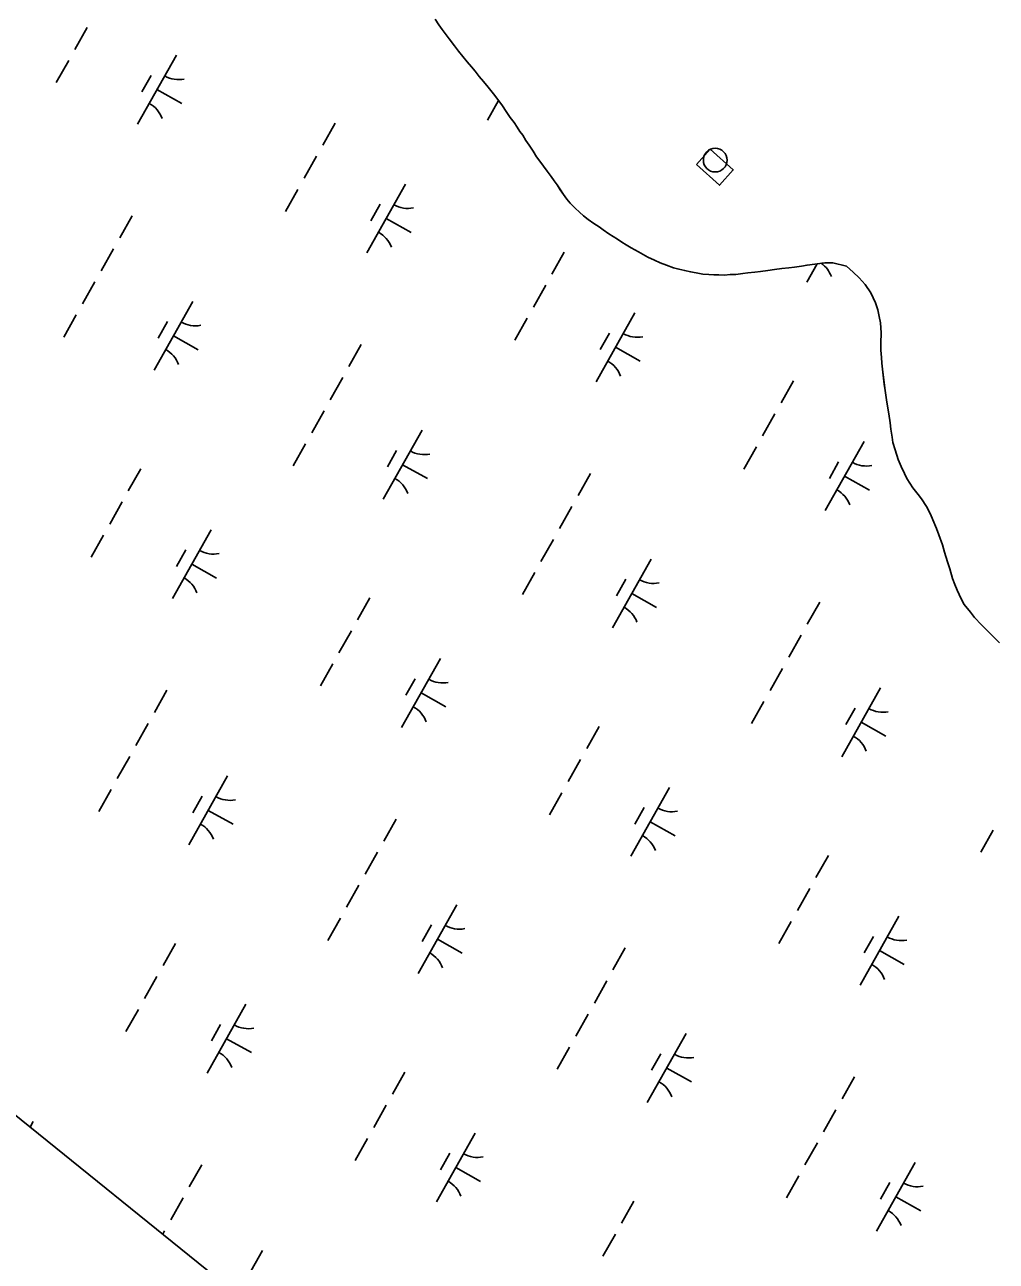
# Model space of a CAD drawing. Extents: x 3913936 to 3933962, y 195330 to 217741.
# Drawn here: x 3923769 to 3924384, y 197302 to 198085 of the extents above; entities that cross this region are included whole.
import ezdxf

# ---------------------------------------------------------------- set-up
doc = ezdxf.new("R2010")
doc.units = 0
for name, color, linetype in [('V-CHAN-DOCK', 7, 'Continuous'), ('V-DOMW-TANK', 7, 'Continuous'), ('V-GRID-FRAM', 7, 'Continuous'), ('V-TOPO-SHOR', 7, 'Continuous'), ('V-WETL-SWMP', 7, 'Continuous')]:
    doc.layers.add(name, color=color, linetype=linetype)

msp = doc.modelspace()

# ---------------------------------------------------------------- linework, layer by layer
at = {"layer": 'V-CHAN-DOCK'}
msp.add_lwpolyline([(3924194.01, 197996.05), (3924208.58, 197983.02), (3924217.24, 197992.7), (3924202.67, 198005.74)], close=True, dxfattribs=at)
at = {"layer": 'V-DOMW-TANK'}
msp.add_circle((3924205.85, 197998.9), 7.5, dxfattribs=at)
at = {"layer": 'V-GRID-FRAM'}
msp.add_lwpolyline([(3932010.33, 210314.99), (3924440.13, 196848.23), (3917917.56, 202110.57), (3924798.65, 214359.02), (3932010.33, 210314.99)], dxfattribs=at)
at = {"layer": 'V-TOPO-SHOR'}
for points in [[(3924028.77, 198088.04), (3924031.08, 198084.5), (3924033.17, 198081.48), (3924035.06, 198078.98), (3924037.57, 198075.65), (3924040.92, 198071.27), (3924043.54, 198067.84), (3924046.26, 198064.4), (3924048.88, 198061.17), (3924051.71, 198057.84), (3924053.91, 198055.13), (3924056.42, 198051.91), (3924059.25, 198048.68), (3924062.18, 198045.14), (3924065.53, 198040.87), (3924068.25, 198037.22), (3924071.19, 198033.17), (3924073.49, 198029.73)], [(3924073.49, 198029.73), (3924076.22, 198025.98), (3924078.62, 198022.65), (3924080.51, 198019.83), (3924082.29, 198017.12), (3924084.07, 198014.63), (3924086.06, 198011.4), (3924088.06, 198008.38), (3924090.57, 198004.63), (3924092.87, 198001.08), (3924094.87, 197998.27), (3924097.17, 197995.05), (3924099.48, 197991.92), (3924101.99, 197988.49), (3924103.87, 197985.88), (3924105.76, 197983.17), (3924107.85, 197980.05), (3924109.85, 197977.13), (3924112.05, 197974.22), (3924114.14, 197971.72), (3924117.18, 197968.6), (3924120, 197965.89), (3924122.51, 197963.71), (3924125.54, 197961.32), (3924128.99, 197958.82), (3924132.34, 197956.74), (3924134.85, 197954.87), (3924138.61, 197952.27), (3924141.23, 197950.61), (3924144.05, 197948.85), (3924146.66, 197947.08), (3924149.48, 197945.21), (3924152.62, 197943.44), (3924157.22, 197940.95), (3924160.35, 197939.08), (3924163.28, 197937.52), (3924167.35, 197935.55), (3924170.91, 197934), (3924174.98, 197932.34), (3924179.47, 197930.79), (3924182.92, 197929.96), (3924186.57, 197929.03), (3924190.23, 197928.31), (3924193.88, 197927.49), (3924198.06, 197926.77), (3924201.71, 197926.47), (3924204.95, 197926.27), (3924208.18, 197926.28), (3924211.73, 197926.18), (3924215.27, 197926.51), (3924218.82, 197926.62), (3924223.31, 197927.15), (3924226.54, 197927.48), (3924230.92, 197927.91), (3924234.47, 197928.33), (3924239.16, 197928.97), (3924243.44, 197929.61), (3924248.03, 197930.25), (3924252.31, 197930.68), (3924256.06, 197931.21), (3924260.44, 197931.85), (3924263.99, 197932.48), (3924275.09, 197933.89), (3924280.24, 197933.81), (3924288.89, 197931.72)], [(3924385.64, 197693.49), (3924381.65, 197697.38), (3924377.14, 197701.79), (3924374.18, 197704.78), (3924369.8, 197709.58), (3924367.22, 197712.82), (3924363.36, 197717.74), (3924361.44, 197721.24), (3924358.87, 197726.81), (3924357.33, 197730.31), (3924355.92, 197734.06), (3924354.27, 197740.27), (3924352.86, 197744.67), (3924350.94, 197750.76), (3924349.54, 197755.42), (3924347.23, 197761.89), (3924345.82, 197765.77), (3924343.52, 197771.34), (3924341.98, 197774.84), (3924339.41, 197779.63), (3924336.32, 197784.55), (3924334.14, 197787.28), (3924330.92, 197791.55), (3924328.86, 197794.53), (3924327.06, 197797.52), (3924325.52, 197800.62), (3924323.47, 197805.03), (3924321.55, 197809.43), (3924319.76, 197815.51), (3924318.1, 197820.3), (3924317.72, 197823.67), (3924316.96, 197828.58), (3924316.59, 197832.72), (3924315.57, 197838.41), (3924315.07, 197841.9), (3924314.18, 197847.21), (3924313.3, 197853.16), (3924312.8, 197857.04), (3924312.29, 197860.92), (3924311.79, 197864.8), (3924311.16, 197870.36), (3924310.92, 197873.98), (3924310.55, 197878.64), (3924310.69, 197883.03), (3924310.84, 197889.63), (3924310.35, 197895.96), (3924309.59, 197899.97), (3924308.7, 197904.11), (3924307.16, 197908.52), (3924304.34, 197914.86), (3924300.61, 197920.3), (3924296.88, 197924.32), (3924293.01, 197928.09), (3924288.89, 197931.72)]]:
    msp.add_lwpolyline(points, dxfattribs=at)
at = {"layer": 'V-WETL-SWMP'}
for p, q in [((3924031.08, 198084.5), (3924028.77, 198088.04)), ((3923808.62, 198082.85), (3923800.78, 198068.9)), ((3924033.17, 198081.48), (3924031.08, 198084.5)), ((3924037.57, 198075.64), (3924033.17, 198081.48)), ((3922914.55, 198079.05), (3924440.13, 196848.23)), ((3924040.92, 198071.27), (3924037.57, 198075.64)), ((3923864.96, 198065.29), (3923840.46, 198021.7)), ((3924043.54, 198067.83), (3924040.92, 198071.27)), ((3924046.26, 198064.4), (3924043.54, 198067.83)), ((3924048.88, 198061.17), (3924046.26, 198064.4)), ((3923796.86, 198061.93), (3923789.02, 198047.98)), ((3924051.71, 198057.84), (3924048.88, 198061.17)), ((3924053.91, 198055.13), (3924051.71, 198057.84)), ((3923848.93, 198052.5), (3923843.05, 198042.04)), ((3924056.42, 198051.91), (3924053.91, 198055.13)), ((3924059.25, 198048.68), (3924056.42, 198051.91)), ((3924062.18, 198045.14), (3924059.25, 198048.68)), ((3923852.71, 198043.49), (3923868.4, 198034.67)), ((3924065.53, 198040.87), (3924062.18, 198045.14)), ((3924068.25, 198037.23), (3924065.53, 198040.87)), ((3924068.73, 198036.56), (3924061.8, 198024.22)), ((3924071.19, 198033.16), (3924068.25, 198037.23)), ((3924073.49, 198029.73), (3924071.19, 198033.16)), ((3924076.21, 198025.98), (3924073.49, 198029.73)), ((3924078.62, 198022.65), (3924076.21, 198025.98)), ((3923965.38, 198022.26), (3923957.54, 198008.31)), ((3924080.51, 198019.83), (3924078.62, 198022.65)), ((3924082.29, 198017.12), (3924080.51, 198019.83)), ((3924084.07, 198014.63), (3924082.29, 198017.12)), ((3924086.06, 198011.4), (3924084.07, 198014.63)), ((3924088.06, 198008.38), (3924086.06, 198011.4)), ((3923953.62, 198001.34), (3923945.78, 197987.39)), ((3924090.57, 198004.63), (3924088.06, 198008.38)), ((3924092.88, 198001.08), (3924090.57, 198004.63)), ((3924094.87, 197998.27), (3924092.88, 198001.08)), ((3924097.17, 197995.05), (3924094.87, 197998.27)), ((3924099.48, 197991.92), (3924097.17, 197995.05)), ((3924101.99, 197988.49), (3924099.48, 197991.92)), ((3924103.87, 197985.88), (3924101.99, 197988.49)), ((3924105.76, 197983.17), (3924103.87, 197985.88)), ((3923941.86, 197980.42), (3923934.02, 197966.47)), ((3924009.96, 197983.78), (3923985.46, 197940.19)), ((3924107.86, 197980.05), (3924105.76, 197983.17)), ((3924109.85, 197977.13), (3924107.86, 197980.05)), ((3923993.92, 197971), (3923988.04, 197960.53)), ((3924112.05, 197974.22), (3924109.85, 197977.13)), ((3924114.14, 197971.72), (3924112.05, 197974.22)), ((3924117.18, 197968.6), (3924114.14, 197971.72)), ((3923836.95, 197963.68), (3923829.11, 197949.73)), ((3924120, 197965.89), (3924117.18, 197968.6)), ((3924122.51, 197963.71), (3924120, 197965.89)), ((3924125.54, 197961.32), (3924122.51, 197963.71)), ((3923997.71, 197961.98), (3924013.4, 197953.16)), ((3924128.99, 197958.82), (3924125.54, 197961.32)), ((3924132.34, 197956.74), (3924128.99, 197958.82)), ((3924134.85, 197954.87), (3924132.34, 197956.74)), ((3924138.61, 197952.27), (3924134.85, 197954.87)), ((3924141.23, 197950.61), (3924138.61, 197952.27)), ((3924144.05, 197948.85), (3924141.23, 197950.61)), ((3924146.66, 197947.08), (3924144.05, 197948.85)), ((3924149.48, 197945.21), (3924146.66, 197947.08)), ((3923825.19, 197942.76), (3923817.35, 197928.81)), ((3924110.38, 197940.75), (3924102.54, 197926.8)), ((3924152.62, 197943.44), (3924149.48, 197945.21)), ((3924157.22, 197940.95), (3924152.62, 197943.44)), ((3924160.35, 197939.08), (3924157.22, 197940.95)), ((3924163.28, 197937.52), (3924160.35, 197939.08)), ((3924167.35, 197935.55), (3924163.28, 197937.52)), ((3924170.91, 197934), (3924167.35, 197935.55)), ((3924174.98, 197932.34), (3924170.91, 197934)), ((3924179.47, 197930.79), (3924174.98, 197932.34)), ((3924182.92, 197929.96), (3924179.47, 197930.79)), ((3924256.06, 197931.21), (3924252.31, 197930.68)), ((3924260.44, 197931.85), (3924256.06, 197931.21)), ((3924263.99, 197932.48), (3924260.44, 197931.85)), ((3924270.37, 197933.29), (3924263.82, 197921.64)), ((3924275.09, 197933.89), (3924263.99, 197932.48)), ((3924280.24, 197933.82), (3924275.09, 197933.89)), ((3924288.89, 197931.72), (3924280.24, 197933.82)), ((3924293.01, 197928.09), (3924288.89, 197931.72)), ((3924186.57, 197929.03), (3924182.92, 197929.96)), ((3924190.23, 197928.31), (3924186.57, 197929.03)), ((3924193.88, 197927.49), (3924190.23, 197928.31)), ((3924198.06, 197926.77), (3924193.88, 197927.49)), ((3924201.71, 197926.47), (3924198.06, 197926.77)), ((3924204.95, 197926.27), (3924201.71, 197926.47)), ((3924208.18, 197926.28), (3924204.95, 197926.27)), ((3924211.73, 197926.18), (3924208.18, 197926.28)), ((3924215.27, 197926.51), (3924211.73, 197926.18)), ((3924218.82, 197926.62), (3924215.27, 197926.51)), ((3924223.31, 197927.15), (3924218.82, 197926.62)), ((3924226.54, 197927.48), (3924223.31, 197927.15)), ((3924230.92, 197927.9), (3924226.54, 197927.48)), ((3924234.47, 197928.33), (3924230.92, 197927.9)), ((3924239.16, 197928.97), (3924234.47, 197928.33)), ((3924243.44, 197929.61), (3924239.16, 197928.97)), ((3924248.03, 197930.25), (3924243.44, 197929.61)), ((3924252.31, 197930.68), (3924248.03, 197930.25)), ((3924296.88, 197924.33), (3924293.01, 197928.09)), ((3924300.61, 197920.3), (3924296.88, 197924.33)), ((3923813.43, 197921.84), (3923805.59, 197907.89)), ((3924098.62, 197919.83), (3924090.78, 197905.88)), ((3924304.34, 197914.86), (3924300.61, 197920.3)), ((3923875.36, 197909.49), (3923850.86, 197865.9)), ((3924307.16, 197908.52), (3924304.34, 197914.86)), ((3924308.7, 197904.11), (3924307.16, 197908.52)), ((3923801.67, 197900.92), (3923793.83, 197886.97)), ((3924154.96, 197902.27), (3924130.46, 197858.68)), ((3924309.59, 197899.97), (3924308.7, 197904.11)), ((3924310.35, 197895.96), (3924309.59, 197899.97)), ((3923859.32, 197896.71), (3923853.44, 197886.24)), ((3924086.86, 197898.91), (3924079.02, 197884.96)), ((3924310.84, 197889.63), (3924310.35, 197895.96)), ((3923863.11, 197887.69), (3923878.8, 197878.87)), ((3924138.92, 197889.49), (3924133.04, 197879.03)), ((3924310.69, 197883.03), (3924310.84, 197889.63)), ((3923981.95, 197882.17), (3923974.11, 197868.22)), ((3924142.71, 197880.47), (3924158.4, 197871.65)), ((3924310.55, 197878.64), (3924310.69, 197883.03)), ((3924310.92, 197873.98), (3924310.55, 197878.64)), ((3924311.16, 197870.36), (3924310.92, 197873.98)), ((3924311.79, 197864.8), (3924311.16, 197870.36)), ((3923970.19, 197861.25), (3923962.35, 197847.3)), ((3924313.3, 197853.16), (3924311.79, 197864.8)), ((3924255.38, 197859.24), (3924247.54, 197845.3)), ((3924314.18, 197847.21), (3924313.3, 197853.16)), ((3924315.07, 197841.9), (3924314.18, 197847.21)), ((3923958.43, 197840.33), (3923950.59, 197826.38)), ((3924243.62, 197838.32), (3924235.78, 197824.37)), ((3924315.57, 197838.41), (3924315.07, 197841.9)), ((3924316.59, 197832.72), (3924315.57, 197838.41)), ((3924316.96, 197828.58), (3924316.59, 197832.72)), ((3924020.35, 197827.98), (3923995.85, 197784.39)), ((3924317.72, 197823.67), (3924316.96, 197828.58)), ((3924318.09, 197820.3), (3924317.72, 197823.67)), ((3923946.67, 197819.41), (3923938.83, 197805.46)), ((3924004.32, 197815.2), (3923998.44, 197804.74)), ((3924231.86, 197817.4), (3924224.02, 197803.45)), ((3924299.96, 197820.76), (3924275.45, 197777.17)), ((3924319.76, 197815.51), (3924318.09, 197820.3)), ((3924321.54, 197809.43), (3924319.76, 197815.51)), ((3924008.1, 197806.18), (3924023.79, 197797.36)), ((3924283.92, 197807.98), (3924278.04, 197797.52)), ((3924323.47, 197805.03), (3924321.54, 197809.43)), ((3923842.41, 197803.5), (3923834.57, 197789.56)), ((3924126.95, 197800.66), (3924119.11, 197786.72)), ((3924287.71, 197798.97), (3924303.4, 197790.15)), ((3924325.52, 197800.62), (3924323.47, 197805.03)), ((3924327.06, 197797.52), (3924325.52, 197800.62)), ((3924328.86, 197794.54), (3924327.06, 197797.52)), ((3924330.92, 197791.55), (3924328.86, 197794.54)), ((3924334.14, 197787.28), (3924330.92, 197791.55)), ((3923830.65, 197782.58), (3923822.81, 197768.63)), ((3924336.32, 197784.55), (3924334.14, 197787.28)), ((3924339.41, 197779.63), (3924336.32, 197784.55)), ((3924115.19, 197779.74), (3924107.35, 197765.79)), ((3924341.98, 197774.84), (3924339.41, 197779.63)), ((3924343.52, 197771.34), (3924341.98, 197774.84)), ((3924345.82, 197765.77), (3924343.52, 197771.34)), ((3923818.89, 197761.66), (3923811.05, 197747.71)), ((3923886.99, 197765.02), (3923862.49, 197721.43)), ((3924103.43, 197758.82), (3924095.59, 197744.87)), ((3924347.23, 197761.89), (3924345.82, 197765.77)), ((3924349.54, 197755.42), (3924347.23, 197761.89)), ((3923870.95, 197752.24), (3923865.07, 197741.78)), ((3924350.94, 197750.76), (3924349.54, 197755.42)), ((3923874.74, 197743.23), (3923890.43, 197734.4)), ((3924165.35, 197746.47), (3924140.85, 197702.88)), ((3924352.86, 197744.67), (3924350.94, 197750.76)), ((3924354.27, 197740.27), (3924352.86, 197744.67)), ((3924091.66, 197737.9), (3924083.82, 197723.95)), ((3924355.92, 197734.06), (3924354.27, 197740.27)), ((3924149.32, 197733.69), (3924143.44, 197723.23)), ((3924357.33, 197730.31), (3924355.92, 197734.06)), ((3924358.87, 197726.81), (3924357.33, 197730.31)), ((3923987.41, 197721.99), (3923979.57, 197708.05)), ((3924153.1, 197724.68), (3924168.79, 197715.86)), ((3924361.44, 197721.24), (3924358.87, 197726.81)), ((3924363.36, 197717.74), (3924361.44, 197721.24)), ((3924271.94, 197719.15), (3924264.1, 197705.21)), ((3924367.22, 197712.82), (3924363.36, 197717.74)), ((3924369.8, 197709.58), (3924367.22, 197712.82)), ((3924374.18, 197704.78), (3924369.8, 197709.58)), ((3924377.14, 197701.79), (3924374.18, 197704.78)), ((3923975.65, 197701.07), (3923967.81, 197687.12)), ((3924260.18, 197698.23), (3924252.34, 197684.29)), ((3924381.65, 197697.38), (3924377.14, 197701.79)), ((3924385.64, 197693.49), (3924381.65, 197697.38)), ((3924031.98, 197683.51), (3924007.48, 197639.92)), ((3923963.89, 197680.15), (3923956.05, 197666.2)), ((3924248.42, 197677.31), (3924240.58, 197663.36)), ((3924015.95, 197670.73), (3924010.07, 197660.27)), ((3924310.35, 197664.96), (3924285.85, 197621.37)), ((3923858.98, 197663.41), (3923851.13, 197649.47)), ((3924019.73, 197661.72), (3924035.42, 197652.9)), ((3924236.66, 197656.39), (3924228.82, 197642.44)), ((3924294.31, 197652.18), (3924288.43, 197641.72)), ((3923847.21, 197642.49), (3923839.37, 197628.54)), ((3924298.1, 197643.17), (3924313.79, 197634.35)), ((3924132.41, 197640.48), (3924124.57, 197626.54)), ((3923835.45, 197621.57), (3923827.61, 197607.62)), ((3924120.65, 197619.56), (3924112.81, 197605.62)), ((3923897.38, 197609.22), (3923872.88, 197565.63)), ((3923823.69, 197600.65), (3923815.85, 197586.7)), ((3923881.35, 197596.44), (3923875.46, 197585.98)), ((3924108.89, 197598.64), (3924101.04, 197584.69)), ((3924176.98, 197602), (3924152.48, 197558.41)), ((3923885.13, 197587.43), (3923900.82, 197578.61)), ((3924160.95, 197589.22), (3924155.07, 197578.76)), ((3924003.97, 197581.9), (3923996.13, 197567.96)), ((3924164.73, 197580.21), (3924180.42, 197571.39)), ((3924381.66, 197574.88), (3924373.82, 197560.93)), ((3923992.21, 197560.98), (3923984.37, 197547.04)), ((3924277.4, 197558.97), (3924269.56, 197545.03)), ((3923980.45, 197540.06), (3923972.61, 197526.11)), ((3924265.64, 197538.05), (3924257.8, 197524.11)), ((3924042.38, 197527.71), (3924017.88, 197484.12)), ((3923968.69, 197519.14), (3923960.85, 197505.19)), ((3924253.88, 197517.13), (3924246.04, 197503.19)), ((3924321.98, 197520.49), (3924297.48, 197476.9)), ((3924026.34, 197514.93), (3924020.46, 197504.47)), ((3923864.43, 197503.23), (3923856.59, 197489.29)), ((3924030.13, 197505.92), (3924045.82, 197497.1)), ((3924148.97, 197500.39), (3924141.13, 197486.45)), ((3924305.94, 197507.71), (3924300.06, 197497.25)), ((3924309.73, 197498.7), (3924325.42, 197489.88)), ((3923852.67, 197482.31), (3923844.83, 197468.37)), ((3924137.21, 197479.47), (3924129.37, 197465.53)), ((3923840.91, 197461.39), (3923833.07, 197447.44)), ((3923909.01, 197464.75), (3923884.51, 197421.16)), ((3924125.45, 197458.55), (3924117.61, 197444.61)), ((3923892.98, 197451.97), (3923887.09, 197441.51)), ((3924187.38, 197446.2), (3924162.88, 197402.61)), ((3923896.76, 197442.96), (3923912.45, 197434.14)), ((3924113.69, 197437.63), (3924105.85, 197423.68)), ((3924171.34, 197433.42), (3924165.46, 197422.96)), ((3924175.13, 197424.41), (3924190.82, 197415.59)), ((3924009.43, 197421.73), (3924001.59, 197407.78)), ((3924293.97, 197418.89), (3924286.13, 197404.94)), ((3923997.67, 197400.8), (3923989.83, 197386.86)), ((3924282.21, 197397.96), (3924274.37, 197384.02)), ((3923774.41, 197390.46), (3923772.42, 197386.92)), ((3924054.01, 197383.24), (3924029.51, 197339.65)), ((3923985.91, 197379.88), (3923978.07, 197365.94)), ((3924270.45, 197377.04), (3924262.61, 197363.1)), ((3924037.97, 197370.46), (3924032.09, 197360)), ((3923881, 197363.14), (3923873.16, 197349.2)), ((3924041.76, 197361.45), (3924057.45, 197352.63)), ((3924332.38, 197364.69), (3924307.87, 197321.11)), ((3924258.69, 197356.12), (3924250.85, 197342.17)), ((3924316.34, 197351.91), (3924310.46, 197341.45)), ((3923869.24, 197342.22), (3923861.4, 197328.28)), ((3924154.43, 197340.22), (3924146.59, 197326.27)), ((3924320.12, 197342.9), (3924335.82, 197334.08)), ((3923857.48, 197321.3), (3923856.32, 197319.24)), ((3924142.67, 197319.29), (3924134.83, 197305.35)), ((3923919.41, 197308.95), (3923903.7, 197281.01))]:
    msp.add_line(p, q, dxfattribs=at)
for centre, start, end in [((3923866.45, 198067.45), 239.88608, 281.42974), ((3923839.38, 198019.3), 19.88608, 61.42973), ((3924011.45, 197985.95), 239.88608, 281.42974), ((3923984.38, 197937.79), 19.88608, 61.42973), ((3924262.75, 197919.24), 19.88608, 54.65061), ((3923876.85, 197911.66), 239.88608, 281.42974), ((3924156.45, 197904.44), 239.88608, 281.42974), ((3923849.78, 197863.5), 19.88608, 61.42973), ((3924129.38, 197856.28), 19.88608, 61.42973), ((3924021.85, 197830.15), 239.88608, 281.42974), ((3924301.45, 197822.93), 239.88608, 281.42974), ((3923994.78, 197781.99), 19.88608, 61.42973), ((3924274.38, 197774.77), 19.88608, 61.42973), ((3923888.48, 197767.19), 239.88608, 281.42974), ((3923861.41, 197719.03), 19.88608, 61.42973), ((3924166.84, 197748.64), 239.88608, 281.42974), ((3924139.77, 197700.48), 19.88608, 61.42973), ((3924033.48, 197685.68), 239.88608, 281.42974), ((3924006.41, 197637.52), 19.88608, 61.42973), ((3924311.84, 197667.13), 239.88608, 281.42974), ((3924284.77, 197618.97), 19.88608, 61.42973), ((3923898.87, 197611.39), 239.88608, 281.42974), ((3924178.47, 197604.17), 239.88608, 281.42974), ((3923871.8, 197563.23), 19.88608, 61.42973), ((3924151.4, 197556.01), 19.88608, 61.42973), ((3924043.87, 197529.88), 239.88608, 281.42974), ((3924323.47, 197522.66), 239.88608, 281.42974), ((3924016.8, 197481.72), 19.88608, 61.42973), ((3924296.4, 197474.5), 19.88608, 61.42973), ((3923910.5, 197466.92), 239.88608, 281.42974), ((3923883.43, 197418.76), 19.88608, 61.42973), ((3924188.87, 197448.37), 239.88608, 281.42974), ((3924161.8, 197400.21), 19.88608, 61.42973), ((3924055.5, 197385.41), 239.88608, 281.42974), ((3924028.43, 197337.25), 19.88608, 61.42973), ((3924333.87, 197366.86), 239.88608, 281.42974), ((3924306.8, 197318.7), 19.88608, 61.42973)]:
    msp.add_arc(centre, 17.62, start, end, dxfattribs=at)

doc.saveas('drawing.dxf')
